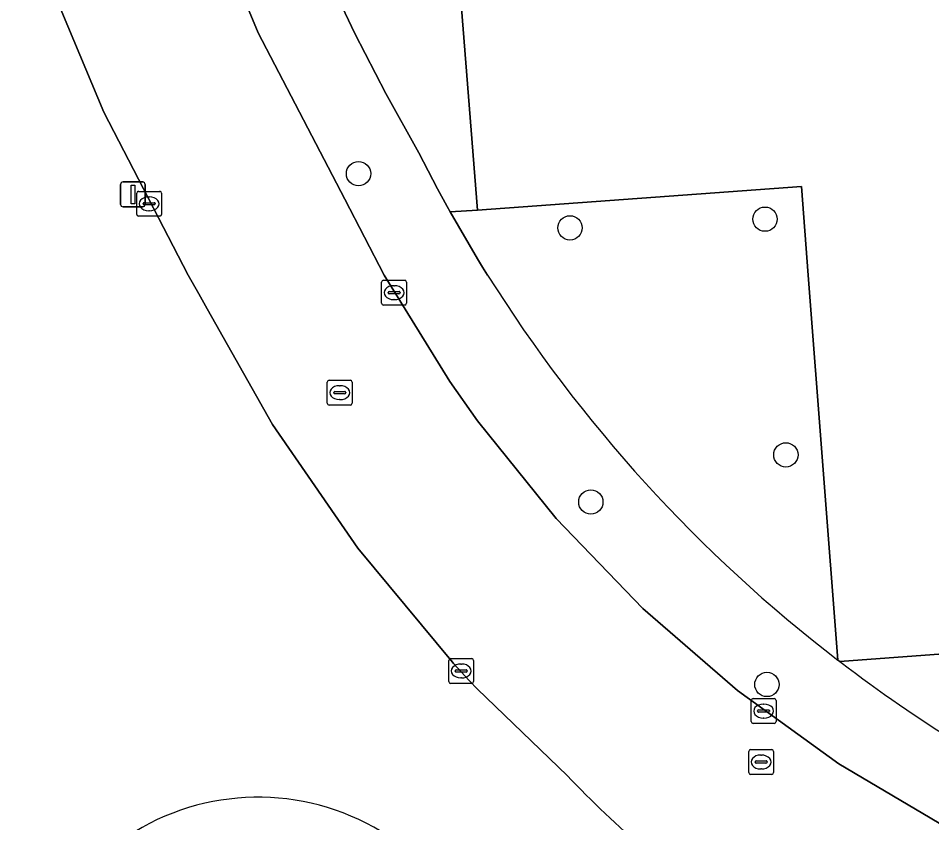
# Model space of a CAD drawing. Extents: x 157793 to 159380, y 380877 to 382313.
# Drawn here: x 157981.52 to 158018.27, y 381227.96 to 381260.34 of the extents above; entities that cross this region are included whole.
import ezdxf

# ---------------------------------------------------------------- set-up
doc = ezdxf.new("R2010")
doc.units = 0
for name, color, linetype in [('IMGEO_Boom', 7, 'Continuous'), ('IMGEO_Erf', 7, 'Continuous'), ('IMGEO_Groenvoorziening', 7, 'Continuous'), ('IMGEO_Hek', 7, 'Continuous'), ('IMGEO_Kolk', 7, 'Continuous'), ('IMGEO_Lichtmast', 7, 'Continuous'), ('IMGEO_Oever', 7, 'Continuous'), ('IMGEO_Rijbaan_lokaal_gesloten', 7, 'Continuous'), ('IMGEO_Rioolput', 7, 'Continuous'), ('IMGEO_Voetpad_open', 7, 'Continuous')]:
    doc.layers.add(name, color=color, linetype=linetype)

msp = doc.modelspace()

# ---------------------------------------------------------------- linework, layer by layer
at = {"layer": 'IMGEO_Boom'}
for centre in [(157995.209, 381254.083), (158011.563, 381252.251), (158003.717, 381251.901), (158012.402, 381242.765), (158004.556, 381240.87), (158011.639, 381233.524)]:
    msp.add_circle(centre, 0.489, dxfattribs=at)
at = {"layer": 'IMGEO_Erf'}
msp.add_lwpolyline([(157997.859, 381279.57), (158000, 381252.62), (158013.029, 381253.565), (158013.303, 381250), (158014.495, 381234.507), (158014.577, 381234.444), (158031.565, 381235.712), (158032.105, 381228.956), (158032.381, 381228.979), (158037.807, 381229.413), (158044.705, 381229.949), (158092.128, 381233.777), (158100.182, 381234.397), (158120.703, 381236.005), (158127.831, 381236.564), (158128.465, 381236.609), (158131.749, 381236.844), (158131.257, 381243.784), (158136.941, 381244.249), (158136.484, 381250), (158135.122, 381267.156)], dxfattribs=at)
at = {"layer": 'IMGEO_Groenvoorziening'}
for points in [[(158003.601, 381229.855), (158000, 381233.329), (157999.666, 381233.688), (157999.037, 381234.366), (157998.989, 381234.424), (157995.179, 381239.013), (157993.449, 381241.522), (157991.751, 381243.985), (157989.122, 381248.641), (157988.781, 381249.244), (157988.35, 381250), (157984.96, 381256.564), (157983.52, 381260.019), (157981.52, 381264.816)], [(158013.303, 381250), (158013.029, 381253.565), (158000, 381252.62), (157998.899, 381252.54), (158000, 381250.654), (158000.201, 381250.326), (158000.404, 381250)], [(158014.495, 381234.507), (158013.303, 381250)], [(158024.471, 381228.32), (158031.948, 381228.943), (158032.105, 381228.956), (158031.565, 381235.712), (158014.577, 381234.444)], [(158014.577, 381234.444), (158014.623, 381234.409)]]:
    msp.add_lwpolyline(points, dxfattribs=at)
for centre, radius, start, end in [((158050.441, 381281.355), 59.049, 212.07242, 232.50109), ((158050.378, 381281.229), 58.911, 232.63201, 243.91114), ((158046.21, 381271.258), 59.412, 224.17761, 228.33925), ((157991.173, 381219.381), 9.604, 56.9433, 121.1597)]:
    msp.add_arc(centre, radius, start, end, dxfattribs=at)
at = {"layer": 'IMGEO_Hek'}
msp.add_lwpolyline([(158014.577, 381234.444), (158031.565, 381235.712), (158032.105, 381228.956)], dxfattribs=at)
at = {"layer": 'IMGEO_Kolk'}
for p, q in [((157986.284, 381252.445), (157986.284, 381253.297)), ((157986.359, 381253.371), (157987.211, 381253.371)), ((157986.772, 381253.151), (157986.797, 381253.151)), ((157987.285, 381253.297), (157987.285, 381252.445)), ((157986.543, 381252.865), (157986.543, 381252.877)), ((157986.981, 381252.828), (157986.583, 381252.828)), ((157986.586, 381252.914), (157986.984, 381252.914)), ((157987.027, 381252.877), (157987.027, 381252.865)), ((157987.211, 381252.371), (157986.359, 381252.371)), ((157986.795, 381252.591), (157986.77, 381252.591)), ((157996.214, 381249.794), (157997.066, 381249.794)), ((157996.139, 381248.868), (157996.139, 381249.72)), ((157996.627, 381249.574), (157996.652, 381249.574)), ((157997.14, 381249.72), (157997.14, 381248.868)), ((157996.398, 381249.288), (157996.398, 381249.3)), ((157996.836, 381249.251), (157996.438, 381249.251)), ((157996.441, 381249.337), (157996.839, 381249.337)), ((157996.65, 381249.014), (157996.625, 381249.014)), ((157996.882, 381249.3), (157996.882, 381249.288)), ((157997.066, 381248.794), (157996.214, 381248.794)), ((157998.839, 381233.642), (157998.839, 381234.494)), ((157998.914, 381234.568), (157999.766, 381234.568)), ((157999.327, 381234.348), (157999.352, 381234.348)), ((157999.84, 381234.494), (157999.84, 381233.642)), ((157999.098, 381234.062), (157999.098, 381234.074)), ((157999.536, 381234.025), (157999.138, 381234.025)), ((157999.141, 381234.111), (157999.539, 381234.111)), ((157999.582, 381234.074), (157999.582, 381234.062)), ((157999.766, 381233.568), (157998.914, 381233.568)), ((157999.35, 381233.788), (157999.325, 381233.788)), ((158011.008, 381232.028), (158011.008, 381232.88)), ((158011.083, 381232.954), (158011.935, 381232.954)), ((158012.009, 381232.88), (158012.009, 381232.028)), ((158011.267, 381232.448), (158011.267, 381232.46)), ((158011.31, 381232.497), (158011.708, 381232.497)), ((158011.496, 381232.734), (158011.521, 381232.734)), ((158011.751, 381232.46), (158011.751, 381232.448)), ((158011.705, 381232.411), (158011.307, 381232.411)), ((158011.519, 381232.174), (158011.494, 381232.174)), ((158011.935, 381231.954), (158011.083, 381231.954))]:
    msp.add_line(p, q, dxfattribs=at)
for points in [[(157986.284, 381252.445), (157986.284, 381253.297)], [(157986.359, 381253.371), (157987.211, 381253.371)], [(157987.285, 381253.297), (157987.285, 381252.445)], [(157987.211, 381252.371), (157986.359, 381252.371)], [(157996.214, 381249.794), (157997.066, 381249.794)], [(157996.139, 381248.868), (157996.139, 381249.72)], [(157997.14, 381249.72), (157997.14, 381248.868)], [(157997.066, 381248.794), (157996.214, 381248.794)], [(157998.839, 381233.642), (157998.839, 381234.494)], [(157998.914, 381234.568), (157999.766, 381234.568)], [(157999.84, 381234.494), (157999.84, 381233.642)], [(157999.766, 381233.568), (157998.914, 381233.568)], [(158011.008, 381232.028), (158011.008, 381232.88)], [(158011.083, 381232.954), (158011.935, 381232.954)], [(158012.009, 381232.88), (158012.009, 381232.028)], [(158011.935, 381231.954), (158011.083, 381231.954)]]:
    msp.add_lwpolyline(points, dxfattribs=at)
for centre, radius, start, end in [((157986.361, 381253.295), 0.0765, 91.552, 178.448), ((157986.361, 381253.295), 0.0765, 91.552, 178.448), ((157987.209, 381253.295), 0.0765, 1.552, 88.448), ((157987.209, 381253.295), 0.0765, 1.552, 88.448), ((157986.583, 381252.874), 0.0403, 85.8775, 175.7526), ((157986.58, 381252.864), 0.0366, 178.938, 274.7102), ((157986.984, 381252.871), 0.043, 264.8664, 352.4533), ((157986.988, 381252.876), 0.0386, 1.7309, 96.639), ((157986.361, 381252.447), 0.0765, 181.552, 268.448), ((157986.361, 381252.447), 0.0765, 181.552, 268.448), ((157987.209, 381252.447), 0.0765, 271.552, 358.448), ((157987.209, 381252.447), 0.0765, 271.552, 358.448), ((157996.216, 381249.718), 0.0765, 91.552, 178.448), ((157996.216, 381249.718), 0.0765, 91.552, 178.448), ((157997.064, 381249.718), 0.0765, 1.552, 88.448), ((157997.064, 381249.718), 0.0765, 1.552, 88.448), ((157996.438, 381249.297), 0.0403, 85.8775, 175.7526), ((157996.435, 381249.287), 0.0366, 178.938, 274.7102), ((157996.839, 381249.294), 0.043, 264.8664, 352.4533), ((157996.843, 381249.299), 0.0386, 1.7309, 96.639), ((157996.216, 381248.87), 0.0765, 181.552, 268.448), ((157996.216, 381248.87), 0.0765, 181.552, 268.448), ((157997.064, 381248.87), 0.0765, 271.552, 358.448), ((157997.064, 381248.87), 0.0765, 271.552, 358.448), ((157998.916, 381234.492), 0.0765, 91.552, 178.448), ((157998.916, 381234.492), 0.0765, 91.552, 178.448), ((157999.764, 381234.492), 0.0765, 1.552, 88.448), ((157999.764, 381234.492), 0.0765, 1.552, 88.448), ((157999.138, 381234.071), 0.0403, 85.8775, 175.7526), ((157999.135, 381234.061), 0.0366, 178.938, 274.7102), ((157999.539, 381234.068), 0.043, 264.8664, 352.4533), ((157999.543, 381234.073), 0.0386, 1.7309, 96.639), ((157998.916, 381233.644), 0.0765, 181.552, 268.448), ((157998.916, 381233.644), 0.0765, 181.552, 268.448), ((157999.764, 381233.644), 0.0765, 271.552, 358.448), ((157999.764, 381233.644), 0.0765, 271.552, 358.448), ((158011.085, 381232.878), 0.0765, 91.552, 178.448), ((158011.085, 381232.878), 0.0765, 91.552, 178.448), ((158011.933, 381232.878), 0.0765, 1.552, 88.448), ((158011.933, 381232.878), 0.0765, 1.552, 88.448), ((158011.307, 381232.457), 0.0403, 85.8775, 175.7526), ((158011.712, 381232.459), 0.0386, 1.7309, 96.639), ((158011.304, 381232.447), 0.0366, 178.938, 274.7102), ((158011.708, 381232.454), 0.043, 264.8664, 352.4533), ((158011.085, 381232.03), 0.0765, 181.552, 268.448), ((158011.085, 381232.03), 0.0765, 181.552, 268.448), ((158011.933, 381232.03), 0.0765, 271.552, 358.448), ((158011.933, 381232.03), 0.0765, 271.552, 358.448)]:
    msp.add_arc(centre, radius, start, end, dxfattribs=at)
for centre, major_axis, ratio, start_param, end_param in [((157986.771, 381252.871), (-0.387, 0.002), 0.722429, 4.712389, 7.853982), ((157986.796, 381252.871), (-0.39, 0.002), 0.717154, 1.570796, 4.712389), ((157996.626, 381249.294), (-0.387, 0.002), 0.722429, 4.712389, 7.853982), ((157996.651, 381249.294), (-0.39, 0.002), 0.717154, 1.570796, 4.712389), ((157999.326, 381234.068), (-0.387, 0.002), 0.722429, 4.712389, 7.853982), ((157999.351, 381234.068), (-0.39, 0.002), 0.717154, 1.570796, 4.712389), ((158011.495, 381232.454), (-0.387, 0.002), 0.722429, 4.712389, 7.853982), ((158011.52, 381232.454), (-0.39, 0.002), 0.717154, 1.570796, 4.712389)]:
    msp.add_ellipse(centre, major_axis=major_axis, ratio=ratio, start_param=start_param, end_param=end_param, dxfattribs=at)
at = {"layer": 'IMGEO_Lichtmast'}
for p, q in [((157985.636, 381252.848), (157985.636, 381253.648)), ((157985.636, 381253.648), (157985.636, 381252.848)), ((157985.736, 381253.748), (157986.526, 381253.748)), ((157986.526, 381253.748), (157985.736, 381253.748)), ((157986.626, 381253.648), (157986.626, 381252.848)), ((157986.626, 381252.848), (157986.626, 381253.648)), ((157986.526, 381252.748), (157985.736, 381252.748)), ((157985.736, 381252.748), (157986.526, 381252.748))]:
    msp.add_line(p, q, dxfattribs=at)
msp.add_lwpolyline([(157986.056, 381253.623), (157986.206, 381253.623), (157986.206, 381252.873), (157986.056, 381252.873), (157986.056, 381253.623)], dxfattribs=at)
for centre, start, end in [((157985.736, 381253.648), 90, 180), ((157985.736, 381253.648), 90, 180), ((157986.526, 381253.648), 0, 90), ((157986.526, 381253.648), 360, 90), ((157985.736, 381252.848), 180, 270), ((157985.736, 381252.848), 180, 270), ((157986.526, 381252.848), 270, 0), ((157986.526, 381252.848), 270, 0)]:
    msp.add_arc(centre, 0.1, start, end, dxfattribs=at)
at = {"layer": 'IMGEO_Oever'}
msp.add_arc((157991.173, 381219.381), 9.604, 56.9433, 121.1597, dxfattribs=at)
at = {"layer": 'IMGEO_Rijbaan_lokaal_gesloten'}
for points in [[(158019.144, 381219.229), (158019.372, 381219.105), (158020.28, 381218.67), (158023.307, 381225.639), (158018.867, 381227.764), (158014.537, 381230.334), (158010.453, 381233.282), (158006.649, 381236.582), (158003.156, 381240.209), (158000, 381244.134), (157998.883, 381245.715), (157996.236, 381250), (157994.652, 381253.058), (157991.177, 381259.749), (157988.013, 381267.372)], [(157981.52, 381264.816), (157983.52, 381260.019), (157984.96, 381256.564), (157988.35, 381250), (157988.781, 381249.244), (157989.122, 381248.641), (157991.751, 381243.985), (157993.449, 381241.522), (157995.179, 381239.013), (157998.989, 381234.424), (157999.037, 381234.366), (157999.666, 381233.688), (158000, 381233.329), (158003.601, 381229.855)]]:
    msp.add_lwpolyline(points, dxfattribs=at)
msp.add_arc((158046.21, 381271.258), 59.412, 224.17761, 228.33925, dxfattribs=at)
at = {"layer": 'IMGEO_Rioolput'}
for p, q in [((157993.953, 381244.844), (157993.953, 381245.696)), ((157994.028, 381245.77), (157994.88, 381245.77)), ((157994.954, 381245.696), (157994.954, 381244.844)), ((157994.441, 381245.55), (157994.466, 381245.55)), ((157994.212, 381245.264), (157994.212, 381245.276)), ((157994.65, 381245.227), (157994.252, 381245.227)), ((157994.255, 381245.313), (157994.653, 381245.313)), ((157994.464, 381244.99), (157994.439, 381244.99)), ((157994.696, 381245.276), (157994.696, 381245.264)), ((157994.88, 381244.77), (157994.028, 381244.77)), ((158010.906, 381229.977), (158010.906, 381230.829)), ((158010.981, 381230.903), (158011.833, 381230.903)), ((158011.394, 381230.683), (158011.419, 381230.683)), ((158011.907, 381230.829), (158011.907, 381229.977)), ((158011.165, 381230.397), (158011.165, 381230.409)), ((158011.603, 381230.36), (158011.205, 381230.36)), ((158011.208, 381230.446), (158011.606, 381230.446)), ((158011.649, 381230.409), (158011.649, 381230.397)), ((158011.833, 381229.903), (158010.981, 381229.903)), ((158011.417, 381230.123), (158011.392, 381230.123))]:
    msp.add_line(p, q, dxfattribs=at)
for points in [[(157993.953, 381244.844), (157993.953, 381245.696)], [(157994.028, 381245.77), (157994.88, 381245.77)], [(157994.954, 381245.696), (157994.954, 381244.844)], [(157994.88, 381244.77), (157994.028, 381244.77)], [(158010.906, 381229.977), (158010.906, 381230.829)], [(158010.981, 381230.903), (158011.833, 381230.903)], [(158011.907, 381230.829), (158011.907, 381229.977)], [(158011.833, 381229.903), (158010.981, 381229.903)]]:
    msp.add_lwpolyline(points, dxfattribs=at)
for centre, radius, start, end in [((157994.03, 381245.694), 0.0765, 91.552, 178.448), ((157994.03, 381245.694), 0.0765, 91.552, 178.448), ((157994.878, 381245.694), 0.0765, 1.552, 88.448), ((157994.878, 381245.694), 0.0765, 1.552, 88.448), ((157994.252, 381245.273), 0.0403, 85.8775, 175.7526), ((157994.249, 381245.263), 0.0366, 178.938, 274.7102), ((157994.653, 381245.27), 0.043, 264.8664, 352.4533), ((157994.657, 381245.275), 0.0386, 1.7309, 96.639), ((157994.03, 381244.846), 0.0765, 181.552, 268.448), ((157994.03, 381244.846), 0.0765, 181.552, 268.448), ((157994.878, 381244.846), 0.0765, 271.552, 358.448), ((157994.878, 381244.846), 0.0765, 271.552, 358.448), ((158010.983, 381230.827), 0.0765, 91.552, 178.448), ((158010.983, 381230.827), 0.0765, 91.552, 178.448), ((158011.831, 381230.827), 0.0765, 1.552, 88.448), ((158011.831, 381230.827), 0.0765, 1.552, 88.448), ((158011.205, 381230.406), 0.0403, 85.8775, 175.7526), ((158011.202, 381230.396), 0.0366, 178.938, 274.7102), ((158011.606, 381230.403), 0.043, 264.8664, 352.4533), ((158011.61, 381230.408), 0.0386, 1.7309, 96.639), ((158010.983, 381229.979), 0.0765, 181.552, 268.448), ((158010.983, 381229.979), 0.0765, 181.552, 268.448), ((158011.831, 381229.979), 0.0765, 271.552, 358.448), ((158011.831, 381229.979), 0.0765, 271.552, 358.448)]:
    msp.add_arc(centre, radius, start, end, dxfattribs=at)
for centre, major_axis, ratio, start_param, end_param in [((157994.44, 381245.27), (-0.387, 0.002), 0.722429, 4.712389, 7.853982), ((157994.465, 381245.27), (-0.39, 0.002), 0.717154, 1.570796, 4.712389), ((158011.393, 381230.403), (-0.387, 0.002), 0.722429, 4.712389, 7.853982), ((158011.418, 381230.403), (-0.39, 0.002), 0.717154, 1.570796, 4.712389)]:
    msp.add_ellipse(centre, major_axis=major_axis, ratio=ratio, start_param=start_param, end_param=end_param, dxfattribs=at)
at = {"layer": 'IMGEO_Voetpad_open'}
msp.add_lwpolyline([(157997.859, 381279.57), (157988.609, 381278.075), (157988.038, 381280.252), (157984.537, 381279.44), (157986.63, 381271.474), (157988.013, 381267.372), (157991.275, 381268.677), (157991.786, 381267.229), (157992.8, 381264.695), (157993.893, 381262.194), (157995.065, 381259.729), (157996.314, 381257.303), (157997.64, 381254.918), (157998.009, 381254.194), (157998.387, 381253.475), (157998.776, 381252.762), (157998.899, 381252.54), (158000, 381252.62)], close=True, dxfattribs=at)
for points in [[(157996.314, 381257.303), (157995.065, 381259.729), (157993.893, 381262.194), (157992.8, 381264.695), (157991.786, 381267.229), (157991.275, 381268.677), (157988.013, 381267.372), (157991.177, 381259.749), (157994.652, 381253.058), (157996.236, 381250), (157998.883, 381245.715), (158000, 381244.134), (158003.156, 381240.209), (158006.649, 381236.582), (158010.453, 381233.282), (158014.537, 381230.334), (158018.867, 381227.764), (158023.307, 381225.639), (158024.471, 381228.32)], [(158000.404, 381250), (158000.201, 381250.326), (158000, 381250.654), (157998.899, 381252.54), (157998.776, 381252.762), (157998.387, 381253.475), (157998.009, 381254.194), (157997.64, 381254.918), (157996.314, 381257.303)], [(158014.623, 381234.409), (158014.577, 381234.444), (158014.495, 381234.507)]]:
    msp.add_lwpolyline(points, dxfattribs=at)
for centre, radius, start, end in [((158050.441, 381281.355), 59.049, 212.07242, 232.50109), ((158050.378, 381281.229), 58.911, 232.63201, 243.91114)]:
    msp.add_arc(centre, radius, start, end, dxfattribs=at)

doc.saveas('drawing.dxf')
